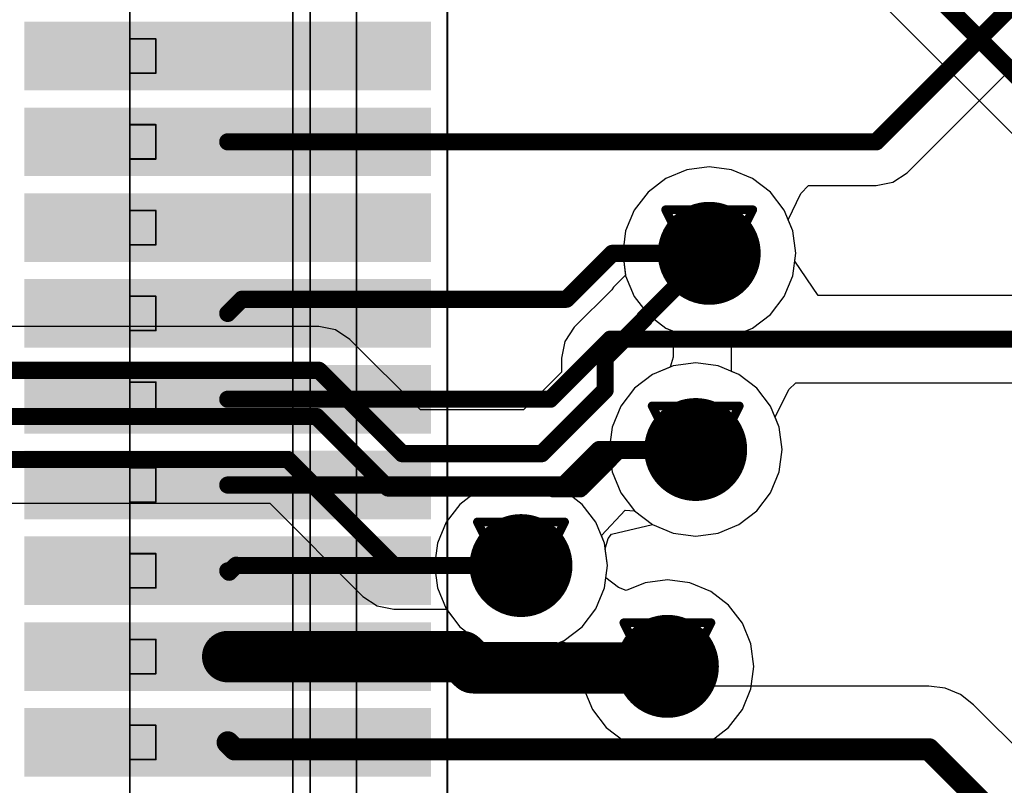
# Model space of a CAD drawing. Header units: millimetres. Extents: x 138 to 555, y 26 to 334.
# Tile 583 of 656: x 296.48 to 302.22, y 234.51 to 238.97. Entities that reach past the tile are written whole.
import ezdxf

# ---------------------------------------------------------------- set-up
doc = ezdxf.new("R2010")
doc.units = ezdxf.units.MM
for name, color, linetype in [('BottomLayer', 5, 'Continuous'), ('DrillDrawing', 1, 'Continuous'), ('Mechanical20', 56, 'Continuous'), ('Mechanical27', 56, 'Continuous'), ('MidLayer1', 16, 'Continuous'), ('MidLayer2', 76, 'Continuous'), ('MidLayer3', 90, 'Continuous'), ('MidLayer4', 156, 'Continuous'), ('MultiLayer', 9, 'Continuous'), ('TopLayer', 1, 'Continuous'), ('TopPaste', 8, 'Continuous'), ('TopSolder', 216, 'Continuous'), ('ViaHoleLayer', 16, 'Continuous')]:
    doc.layers.add(name, color=color, linetype=linetype)

# ---------------------------------------------------------------- blocks, each defined once
blk = doc.blocks.new('CON_SAMTEC_QSH_060_01_L_D_A_944')
at = {"layer": 'Mechanical20', "const_width": 0.01}
blk.add_lwpolyline([(20.65, 4.15), (-20.6, 4.15)], dxfattribs=at)
at = {"layer": 'Mechanical27', "const_width": 0.01}
for points in [[(20.635, 3.62), (-20.635, 3.62)], [(18.547, 3.35), (-18.55, 3.35)], [(18.5, 3.25), (-18.5, 3.25)], [(-13.15, 2.45), (-13.35, 2.45)], [(-13.35, 2.3), (-13.35, 2.45)], [(-13.15, 2.3), (-13.15, 2.45)], [(-12.65, 2.45), (-12.85, 2.45)], [(-12.85, 2.3), (-12.85, 2.45)], [(-12.65, 2.3), (-12.65, 2.45)], [(-12.15, 2.45), (-12.35, 2.45)], [(-12.35, 2.3), (-12.35, 2.45)], [(-12.15, 2.3), (-12.15, 2.45)], [(-11.65, 2.45), (-11.85, 2.45)], [(-11.85, 2.3), (-11.85, 2.45)], [(-11.65, 2.3), (-11.65, 2.45)], [(-11.15, 2.45), (-11.35, 2.45)], [(-11.35, 2.3), (-11.35, 2.45)], [(-11.15, 2.3), (-11.15, 2.45)], [(-10.65, 2.45), (-10.85, 2.45)], [(-10.85, 2.3), (-10.85, 2.45)], [(-10.65, 2.3), (-10.65, 2.45)], [(-10.15, 2.45), (-10.35, 2.45)], [(-10.35, 2.3), (-10.35, 2.45)], [(-10.15, 2.3), (-10.15, 2.45)], [(-9.65, 2.45), (-9.85, 2.45)], [(-9.85, 2.3), (-9.85, 2.45)], [(-9.65, 2.3), (-9.65, 2.45)], [(-9.15, 2.45), (-9.35, 2.45)], [(-9.35, 2.3), (-9.35, 2.45)], [(-9.15, 2.3), (-9.15, 2.45)], [(-2, 2.3), (-18, 2.3)], [(-13.15, 2.3), (-13.35, 2.3)], [(-12.65, 2.3), (-12.85, 2.3)], [(-12.15, 2.3), (-12.35, 2.3)], [(-11.65, 2.3), (-11.85, 2.3)], [(-11.15, 2.3), (-11.35, 2.3)], [(-10.65, 2.3), (-10.85, 2.3)], [(-10.15, 2.3), (-10.35, 2.3)], [(-9.65, 2.3), (-9.85, 2.3)], [(-9.15, 2.3), (-9.35, 2.3)]]:
    blk.add_lwpolyline(points, dxfattribs=at)
at = {"layer": 'Mechanical27', "const_width": 0.005}
for points in [[(-13.3525, 2.45, 1), (-13.3475, 2.45, 1)], [(-13.3525, 2.45, 1), (-13.3475, 2.45, 1)], [(-13.1525, 2.45, 1), (-13.1475, 2.45, 1)], [(-13.1525, 2.45, 1), (-13.1475, 2.45, 1)], [(-12.8525, 2.45, 1), (-12.8475, 2.45, 1)], [(-12.8525, 2.45, 1), (-12.8475, 2.45, 1)], [(-12.6525, 2.45, 1), (-12.6475, 2.45, 1)], [(-12.6525, 2.45, 1), (-12.6475, 2.45, 1)], [(-12.3525, 2.45, 1), (-12.3475, 2.45, 1)], [(-12.3525, 2.45, 1), (-12.3475, 2.45, 1)], [(-12.1525, 2.45, 1), (-12.1475, 2.45, 1)], [(-12.1525, 2.45, 1), (-12.1475, 2.45, 1)], [(-11.8525, 2.45, 1), (-11.8475, 2.45, 1)], [(-11.8525, 2.45, 1), (-11.8475, 2.45, 1)], [(-11.6525, 2.45, 1), (-11.6475, 2.45, 1)], [(-11.6525, 2.45, 1), (-11.6475, 2.45, 1)], [(-11.3525, 2.45, 1), (-11.3475, 2.45, 1)], [(-11.3525, 2.45, 1), (-11.3475, 2.45, 1)], [(-11.1525, 2.45, 1), (-11.1475, 2.45, 1)], [(-11.1525, 2.45, 1), (-11.1475, 2.45, 1)], [(-10.8525, 2.45, 1), (-10.8475, 2.45, 1)], [(-10.8525, 2.45, 1), (-10.8475, 2.45, 1)], [(-10.6525, 2.45, 1), (-10.6475, 2.45, 1)], [(-10.6525, 2.45, 1), (-10.6475, 2.45, 1)], [(-10.3525, 2.45, 1), (-10.3475, 2.45, 1)], [(-10.3525, 2.45, 1), (-10.3475, 2.45, 1)], [(-10.1525, 2.45, 1), (-10.1475, 2.45, 1)], [(-10.1525, 2.45, 1), (-10.1475, 2.45, 1)], [(-9.8525, 2.45, 1), (-9.8475, 2.45, 1)], [(-9.8525, 2.45, 1), (-9.8475, 2.45, 1)], [(-9.6525, 2.45, 1), (-9.6475, 2.45, 1)], [(-9.6525, 2.45, 1), (-9.6475, 2.45, 1)], [(-9.3525, 2.45, 1), (-9.3475, 2.45, 1)], [(-9.3525, 2.45, 1), (-9.3475, 2.45, 1)], [(-9.1525, 2.45, 1), (-9.1475, 2.45, 1)], [(-9.1525, 2.45, 1), (-9.1475, 2.45, 1)], [(-13.3525, 2.3, 1), (-13.3475, 2.3, 1)], [(-13.3525, 2.3, 1), (-13.3475, 2.3, 1)], [(-13.1525, 2.3, 1), (-13.1475, 2.3, 1)], [(-13.1525, 2.3, 1), (-13.1475, 2.3, 1)], [(-12.8525, 2.3, 1), (-12.8475, 2.3, 1)], [(-12.8525, 2.3, 1), (-12.8475, 2.3, 1)], [(-12.6525, 2.3, 1), (-12.6475, 2.3, 1)], [(-12.6525, 2.3, 1), (-12.6475, 2.3, 1)], [(-12.3525, 2.3, 1), (-12.3475, 2.3, 1)], [(-12.3525, 2.3, 1), (-12.3475, 2.3, 1)], [(-12.1525, 2.3, 1), (-12.1475, 2.3, 1)], [(-12.1525, 2.3, 1), (-12.1475, 2.3, 1)], [(-11.8525, 2.3, 1), (-11.8475, 2.3, 1)], [(-11.8525, 2.3, 1), (-11.8475, 2.3, 1)], [(-11.6525, 2.3, 1), (-11.6475, 2.3, 1)], [(-11.6525, 2.3, 1), (-11.6475, 2.3, 1)], [(-11.3525, 2.3, 1), (-11.3475, 2.3, 1)], [(-11.3525, 2.3, 1), (-11.3475, 2.3, 1)], [(-11.1525, 2.3, 1), (-11.1475, 2.3, 1)], [(-11.1525, 2.3, 1), (-11.1475, 2.3, 1)], [(-10.8525, 2.3, 1), (-10.8475, 2.3, 1)], [(-10.8525, 2.3, 1), (-10.8475, 2.3, 1)], [(-10.6525, 2.3, 1), (-10.6475, 2.3, 1)], [(-10.6525, 2.3, 1), (-10.6475, 2.3, 1)], [(-10.3525, 2.3, 1), (-10.3475, 2.3, 1)], [(-10.3525, 2.3, 1), (-10.3475, 2.3, 1)], [(-10.1525, 2.3, 1), (-10.1475, 2.3, 1)], [(-10.1525, 2.3, 1), (-10.1475, 2.3, 1)], [(-9.8525, 2.3, 1), (-9.8475, 2.3, 1)], [(-9.8525, 2.3, 1), (-9.8475, 2.3, 1)], [(-9.6525, 2.3, 1), (-9.6475, 2.3, 1)], [(-9.6525, 2.3, 1), (-9.6475, 2.3, 1)], [(-9.3525, 2.3, 1), (-9.3475, 2.3, 1)], [(-9.3525, 2.3, 1), (-9.3475, 2.3, 1)], [(-9.1525, 2.3, 1), (-9.1475, 2.3, 1)], [(-9.1525, 2.3, 1), (-9.1475, 2.3, 1)]]:
    blk.add_lwpolyline(points, format="xyb", close=True, dxfattribs=at)
at = {"layer": 'TopLayer'}
for points in [[(-13.1, 1.735), (-13.1, 4.005), (-13.4, 1.735), (-13.4, 4.005)], [(-12.6, 1.735), (-12.6, 4.005), (-12.9, 1.735), (-12.9, 4.005)], [(-12.1, 1.735), (-12.1, 4.005), (-12.4, 1.735), (-12.4, 4.005)], [(-11.6, 1.735), (-11.6, 4.005), (-11.9, 1.735), (-11.9, 4.005)], [(-11.1, 1.735), (-11.1, 4.005), (-11.4, 1.735), (-11.4, 4.005)], [(-10.6, 1.735), (-10.6, 4.005), (-10.9, 1.735), (-10.9, 4.005)], [(-10.1, 1.735), (-10.1, 4.005), (-10.4, 1.735), (-10.4, 4.005)], [(-9.6, 1.735), (-9.6, 4.005), (-9.9, 1.735), (-9.9, 4.005)], [(-9.1, 1.735), (-9.1, 4.005), (-9.4, 1.735), (-9.4, 4.005)]]:
    blk.add_solid(points, dxfattribs=at)
at = {"layer": 'TopPaste'}
for points in [[(-13.1, 1.735), (-13.1, 4.005), (-13.4, 1.735), (-13.4, 4.005)], [(-12.6, 1.735), (-12.6, 4.005), (-12.9, 1.735), (-12.9, 4.005)], [(-12.1, 1.735), (-12.1, 4.005), (-12.4, 1.735), (-12.4, 4.005)], [(-11.6, 1.735), (-11.6, 4.005), (-11.9, 1.735), (-11.9, 4.005)], [(-11.1, 1.735), (-11.1, 4.005), (-11.4, 1.735), (-11.4, 4.005)], [(-10.6, 1.735), (-10.6, 4.005), (-10.9, 1.735), (-10.9, 4.005)], [(-10.1, 1.735), (-10.1, 4.005), (-10.4, 1.735), (-10.4, 4.005)], [(-9.6, 1.735), (-9.6, 4.005), (-9.9, 1.735), (-9.9, 4.005)], [(-9.1, 1.735), (-9.1, 4.005), (-9.4, 1.735), (-9.4, 4.005)]]:
    blk.add_solid(points, dxfattribs=at)
at = {"layer": 'TopSolder'}
for points in [[(-13.05, 1.685), (-13.05, 4.055), (-13.45, 1.685), (-13.45, 4.055)], [(-12.55, 1.685), (-12.55, 4.055), (-12.95, 1.685), (-12.95, 4.055)], [(-12.05, 1.685), (-12.05, 4.055), (-12.45, 1.685), (-12.45, 4.055)], [(-11.55, 1.685), (-11.55, 4.055), (-11.95, 1.685), (-11.95, 4.055)], [(-11.05, 1.685), (-11.05, 4.055), (-11.45, 1.685), (-11.45, 4.055)], [(-10.55, 1.685), (-10.55, 4.055), (-10.95, 1.685), (-10.95, 4.055)], [(-10.05, 1.685), (-10.05, 4.055), (-10.45, 1.685), (-10.45, 4.055)], [(-9.55, 1.685), (-9.55, 4.055), (-9.95, 1.685), (-9.95, 4.055)], [(-9.05, 1.685), (-9.05, 4.055), (-9.45, 1.685), (-9.45, 4.055)]]:
    blk.add_solid(points, dxfattribs=at)

msp = doc.modelspace()

# ---------------------------------------------------------------- linework, layer by layer
at = {"layer": 'BottomLayer'}
for p, q in [((300.0743, 240.4931), (303.3329, 237.2345)), ((300.3666, 238.0948), (300.245, 238.0445)), ((300.4972, 238.112), (300.3666, 238.0948)), ((300.6277, 238.0948), (300.4972, 238.112)), ((300.7493, 238.0445), (300.6277, 238.0948)), ((300.245, 238.0445), (300.1406, 237.9643)), ((300.8538, 237.9643), (300.7493, 238.0445)), ((300.1406, 237.9643), (300.0604, 237.8599)), ((300.9339, 237.8599), (300.8538, 237.9643)), ((300.0604, 237.8599), (300.01, 237.7382)), ((300.9843, 237.7382), (300.9339, 237.8599)), ((300.01, 237.7382), (299.9928, 237.6077)), ((301.0015, 237.6077), (300.9843, 237.7382)), ((299.9928, 237.6077), (300.0096, 237.4807)), ((300.9843, 237.4772), (301.0015, 237.6077)), ((300.0096, 237.4807), (299.9397, 237.4108)), ((300.9339, 237.3555), (300.9843, 237.4772)), ((299.929, 237.3949), (299.7106, 237.1765)), ((299.9397, 237.4108), (299.929, 237.3949)), ((300.8538, 237.2511), (300.9339, 237.3555)), ((300.7493, 237.171), (300.8538, 237.2511)), ((298.2215, 237.181), (274.6993, 237.181)), ((298.319, 237.1616), (298.2215, 237.181)), ((298.4017, 237.1064), (298.319, 237.1616)), ((299.7106, 237.1765), (299.6554, 237.0938)), ((300.6454, 237.1279), (300.7493, 237.171)), ((298.8132, 236.6949), (298.4017, 237.1064)), ((300.6276, 237.07), (300.6454, 237.1279)), ((299.6554, 237.0938), (299.636, 236.9962)), ((300.6275, 236.9188), (300.6276, 237.07)), ((299.636, 236.9962), (299.636, 236.916)), ((299.636, 236.916), (299.4149, 236.6949)), ((300.6705, 236.901), (300.6275, 236.9188)), ((300.7749, 236.8209), (300.6705, 236.901)), ((300.8551, 236.7164), (300.7749, 236.8209)), ((300.9054, 236.5948), (300.8551, 236.7164)), ((299.4149, 236.6949), (298.8132, 236.6949)), ((300.9226, 236.4643), (300.9054, 236.5948)), ((300.9054, 236.3337), (300.9226, 236.4643)), ((300.8551, 236.2121), (300.9054, 236.3337)), ((300.7749, 236.1077), (300.8551, 236.2121)), ((288.3085, 236.1513), (297.935, 236.1513)), ((297.935, 236.1513), (298.4785, 235.6078)), ((299.8687, 235.9629), (300.0067, 236.1113)), ((300.0067, 236.1113), (300.0617, 236.1077)), ((300.0617, 236.1077), (300.1662, 236.0275)), ((300.6705, 236.0275), (300.7749, 236.1077)), ((300.1662, 236.0275), (300.2878, 235.9771)), ((300.5488, 235.9771), (300.6705, 236.0275)), ((299.8871, 235.9185), (299.8687, 235.9629)), ((300.2878, 235.9771), (300.4183, 235.96)), ((300.4183, 235.96), (300.5488, 235.9771)), ((299.9043, 235.788), (299.8871, 235.9185)), ((299.8871, 235.6575), (299.9043, 235.788)), ((298.4785, 235.6078), (298.5612, 235.5525)), ((299.8367, 235.5358), (299.8871, 235.6575)), ((298.5612, 235.5525), (298.6588, 235.5331)), ((298.6588, 235.5331), (298.9653, 235.5331)), ((298.9653, 235.5331), (299.0433, 235.4314)), ((299.7566, 235.4314), (299.8367, 235.5358)), ((299.0433, 235.4314), (299.1478, 235.3513)), ((299.6521, 235.3513), (299.7566, 235.4314)), ((299.1478, 235.3513), (299.2694, 235.3009)), ((299.5305, 235.3009), (299.6521, 235.3513)), ((299.2694, 235.3009), (299.3999, 235.2837)), ((299.3999, 235.2837), (299.5305, 235.3009))]:
    msp.add_line(p, q, dxfattribs=at)
at = {"layer": 'BottomLayer', "const_width": 0.1}
for points in [[(298.6205, 242.3074), (306.3205, 234.6074)], [(300.1199, 237.2306), (300.497, 237.6077)], [(300.497, 237.6077), (300.4972, 237.6077)], [(299.8909, 236.9962), (300.1199, 237.2253)], [(300.1199, 237.2253), (300.1199, 237.2306)], [(299.8909, 236.8104), (299.8909, 236.9962)], [(274.6993, 236.9261), (298.2215, 236.9261)], [(298.2215, 236.9261), (298.7077, 236.44)], [(299.5205, 236.44), (299.8909, 236.8104)], [(274.9228, 236.6564), (298.2084, 236.6564)], [(298.2084, 236.6564), (298.6248, 236.24)], [(300.3576, 236.5249), (300.3849, 236.5522)], [(300.3849, 236.5522), (300.4183, 236.5188)], [(300.2908, 236.4581), (300.3576, 236.5249)], [(300.4183, 236.4643), (300.4183, 236.5188)], [(298.7077, 236.44), (299.5205, 236.44)], [(299.7438, 236.2348), (299.967, 236.4581)], [(299.967, 236.4581), (300.2908, 236.4581)], [(275.1647, 236.4062), (298.0406, 236.4062)], [(298.0406, 236.4062), (298.6588, 235.788)], [(298.6248, 236.24), (299.5844, 236.24)], [(299.5844, 236.24), (299.5895, 236.2348)], [(299.5895, 236.2348), (299.7438, 236.2348)], [(298.6588, 235.788), (299.3999, 235.788)]]:
    msp.add_lwpolyline(points, dxfattribs=at)
at = {"layer": 'BottomLayer'}
for points, const_width in [([(300.3472, 237.6077, 1), (300.6472, 237.6077, 1)], 0.3), ([(300.472, 237.6077, 1), (300.522, 237.6077, 1)], 0.05), ([(300.472, 237.6077, 1), (300.522, 237.6077, 1)], 0.05), ([(300.4722, 237.6077, 1), (300.5222, 237.6077, 1)], 0.05), ([(300.0949, 237.2306, 1), (300.1449, 237.2306, 1)], 0.05), ([(300.0949, 237.2306, 1), (300.1449, 237.2306, 1)], 0.05), ([(300.0949, 237.2253, 1), (300.1449, 237.2253, 1)], 0.05), ([(300.0949, 237.2253, 1), (300.1449, 237.2253, 1)], 0.05), ([(299.8659, 236.9962, 1), (299.9158, 236.9962, 1)], 0.05), ([(299.8659, 236.9962, 1), (299.9158, 236.9962, 1)], 0.05), ([(298.1965, 236.9261, 1), (298.2465, 236.9261, 1)], 0.05), ([(298.1965, 236.9261, 1), (298.2465, 236.9261, 1)], 0.05), ([(299.8659, 236.8104, 1), (299.9158, 236.8104, 1)], 0.05), ([(299.8659, 236.8104, 1), (299.9158, 236.8104, 1)], 0.05), ([(300.2683, 236.4643, 1), (300.5683, 236.4643, 1)], 0.3), ([(298.1834, 236.6564, 1), (298.2334, 236.6564, 1)], 0.05), ([(298.1834, 236.6564, 1), (298.2334, 236.6564, 1)], 0.05), ([(300.3599, 236.5522, 1), (300.4099, 236.5522, 1)], 0.05), ([(300.3599, 236.5522, 1), (300.4099, 236.5522, 1)], 0.05), ([(300.3326, 236.5249, 1), (300.3826, 236.5249, 1)], 0.05), ([(300.3326, 236.5249, 1), (300.3826, 236.5249, 1)], 0.05), ([(300.3933, 236.5188, 1), (300.4433, 236.5188, 1)], 0.05), ([(300.3933, 236.5188, 1), (300.4433, 236.5188, 1)], 0.05), ([(298.6827, 236.44, 1), (298.7327, 236.44, 1)], 0.05), ([(298.6827, 236.44, 1), (298.7327, 236.44, 1)], 0.05), ([(299.4955, 236.44, 1), (299.5455, 236.44, 1)], 0.05), ([(299.4955, 236.44, 1), (299.5455, 236.44, 1)], 0.05), ([(299.942, 236.4581, 1), (299.992, 236.4581, 1)], 0.05), ([(299.942, 236.4581, 1), (299.992, 236.4581, 1)], 0.05), ([(300.2658, 236.4581, 1), (300.3158, 236.4581, 1)], 0.05), ([(300.2658, 236.4581, 1), (300.3158, 236.4581, 1)], 0.05), ([(300.3933, 236.4643, 1), (300.4433, 236.4643, 1)], 0.05), ([(298.0156, 236.4062, 1), (298.0656, 236.4062, 1)], 0.05), ([(298.0156, 236.4062, 1), (298.0656, 236.4062, 1)], 0.05), ([(298.5998, 236.24, 1), (298.6498, 236.24, 1)], 0.05), ([(298.5998, 236.24, 1), (298.6498, 236.24, 1)], 0.05), ([(299.5594, 236.24, 1), (299.6094, 236.24, 1)], 0.05), ([(299.5594, 236.24, 1), (299.6094, 236.24, 1)], 0.05), ([(299.5645, 236.2348, 1), (299.6145, 236.2348, 1)], 0.05), ([(299.5645, 236.2348, 1), (299.6145, 236.2348, 1)], 0.05), ([(299.7188, 236.2348, 1), (299.7688, 236.2348, 1)], 0.05), ([(299.7188, 236.2348, 1), (299.7688, 236.2348, 1)], 0.05), ([(299.25, 235.788, 1), (299.5499, 235.788, 1)], 0.3), ([(298.6338, 235.788, 1), (298.6838, 235.788, 1)], 0.05), ([(298.6338, 235.788, 1), (298.6838, 235.788, 1)], 0.05), ([(299.375, 235.788, 1), (299.4249, 235.788, 1)], 0.05), ([(300.1034, 235.2006, 1), (300.4034, 235.2006, 1)], 0.3)]:
    msp.add_lwpolyline(points, format="xyb", close=True, dxfattribs=dict(at, const_width=const_width))
at = {"layer": 'DrillDrawing', "const_width": 0.0508}
for points in [[(300.2432, 237.8617), (300.7512, 237.8617)], [(300.2432, 237.8617), (300.4972, 237.3537)], [(300.4972, 237.3537), (300.7512, 237.8617)], [(300.3448, 237.7601), (300.6496, 237.7601)], [(300.3448, 237.7601), (300.4972, 237.4553)], [(300.4972, 237.4553), (300.6496, 237.7601)], [(300.1643, 236.7183), (300.6723, 236.7183)], [(300.1643, 236.7183), (300.4183, 236.2103)], [(300.4183, 236.2103), (300.6723, 236.7183)], [(300.2659, 236.6167), (300.5707, 236.6167)], [(300.2659, 236.6167), (300.4183, 236.3119)], [(300.4183, 236.3119), (300.5707, 236.6167)], [(299.1459, 236.042), (299.6539, 236.042)], [(299.1459, 236.042), (299.3999, 235.534)], [(299.3999, 235.534), (299.6539, 236.042)], [(299.2475, 235.9404), (299.5523, 235.9404)], [(299.2475, 235.9404), (299.3999, 235.6356)], [(299.3999, 235.6356), (299.5523, 235.9404)], [(299.9994, 235.4546), (300.5074, 235.4546)], [(299.9994, 235.4546), (300.2534, 234.9466)], [(300.2534, 234.9466), (300.5074, 235.4546)], [(300.101, 235.353), (300.4058, 235.353)], [(300.101, 235.353), (300.2534, 235.0482)], [(300.2534, 235.0482), (300.4058, 235.353)]]:
    msp.add_lwpolyline(points, dxfattribs=at)
at = {"layer": 'DrillDrawing', "const_width": 0.0254}
for points in [[(300.2305, 237.8617, 1), (300.2559, 237.8617, 1)], [(300.2305, 237.8617, 1), (300.2559, 237.8617, 1)], [(300.7385, 237.8617, 1), (300.7639, 237.8617, 1)], [(300.7385, 237.8617, 1), (300.7639, 237.8617, 1)], [(300.3321, 237.7601, 1), (300.3575, 237.7601, 1)], [(300.3321, 237.7601, 1), (300.3575, 237.7601, 1)], [(300.6369, 237.7601, 1), (300.6623, 237.7601, 1)], [(300.6369, 237.7601, 1), (300.6623, 237.7601, 1)], [(300.4845, 237.4553, 1), (300.5099, 237.4553, 1)], [(300.4845, 237.4553, 1), (300.5099, 237.4553, 1)], [(300.4845, 237.3537, 1), (300.5099, 237.3537, 1)], [(300.4845, 237.3537, 1), (300.5099, 237.3537, 1)], [(300.1516, 236.7183, 1), (300.177, 236.7183, 1)], [(300.1516, 236.7183, 1), (300.177, 236.7183, 1)], [(300.6596, 236.7183, 1), (300.685, 236.7183, 1)], [(300.6596, 236.7183, 1), (300.685, 236.7183, 1)], [(300.2532, 236.6167, 1), (300.2786, 236.6167, 1)], [(300.2532, 236.6167, 1), (300.2786, 236.6167, 1)], [(300.558, 236.6167, 1), (300.5834, 236.6167, 1)], [(300.558, 236.6167, 1), (300.5834, 236.6167, 1)], [(300.4056, 236.3119, 1), (300.431, 236.3119, 1)], [(300.4056, 236.3119, 1), (300.431, 236.3119, 1)], [(300.4056, 236.2103, 1), (300.431, 236.2103, 1)], [(300.4056, 236.2103, 1), (300.431, 236.2103, 1)], [(299.1332, 236.042, 1), (299.1586, 236.042, 1)], [(299.1332, 236.042, 1), (299.1586, 236.042, 1)], [(299.6412, 236.042, 1), (299.6666, 236.042, 1)], [(299.6412, 236.042, 1), (299.6666, 236.042, 1)], [(299.2348, 235.9404, 1), (299.2602, 235.9404, 1)], [(299.2348, 235.9404, 1), (299.2602, 235.9404, 1)], [(299.5396, 235.9404, 1), (299.565, 235.9404, 1)], [(299.5396, 235.9404, 1), (299.565, 235.9404, 1)], [(299.3872, 235.6356, 1), (299.4126, 235.6356, 1)], [(299.3872, 235.6356, 1), (299.4126, 235.6356, 1)], [(299.3872, 235.534, 1), (299.4126, 235.534, 1)], [(299.3872, 235.534, 1), (299.4126, 235.534, 1)], [(299.9867, 235.4546, 1), (300.0121, 235.4546, 1)], [(299.9867, 235.4546, 1), (300.0121, 235.4546, 1)], [(300.4947, 235.4546, 1), (300.5201, 235.4546, 1)], [(300.4947, 235.4546, 1), (300.5201, 235.4546, 1)], [(300.0883, 235.353, 1), (300.1137, 235.353, 1)], [(300.0883, 235.353, 1), (300.1137, 235.353, 1)], [(300.3931, 235.353, 1), (300.4185, 235.353, 1)], [(300.3931, 235.353, 1), (300.4185, 235.353, 1)], [(300.2407, 235.0482, 1), (300.2661, 235.0482, 1)], [(300.2407, 235.0482, 1), (300.2661, 235.0482, 1)], [(300.2407, 234.9466, 1), (300.2661, 234.9466, 1)], [(300.2407, 234.9466, 1), (300.2661, 234.9466, 1)]]:
    msp.add_lwpolyline(points, format="xyb", close=True, dxfattribs=at)
at = {"layer": 'MidLayer1'}
for p, q in [((300.3666, 238.0948), (300.245, 238.0445)), ((300.4972, 238.112), (300.3666, 238.0948)), ((300.6277, 238.0948), (300.4972, 238.112)), ((300.7493, 238.0445), (300.6277, 238.0948)), ((300.245, 238.0445), (300.1406, 237.9643)), ((300.8538, 237.9643), (300.7493, 238.0445)), ((300.1406, 237.9643), (300.0604, 237.8599)), ((300.9339, 237.8599), (300.8538, 237.9643)), ((300.0604, 237.8599), (300.01, 237.7382)), ((300.9843, 237.7382), (300.9339, 237.8599)), ((300.01, 237.7382), (299.9928, 237.6077)), ((301.0015, 237.6077), (300.9843, 237.7382)), ((299.9928, 237.6077), (300.01, 237.4772)), ((300.9843, 237.4772), (301.0015, 237.6077)), ((300.01, 237.4772), (300.0604, 237.3555)), ((300.9339, 237.3555), (300.9843, 237.4772)), ((300.0604, 237.3555), (300.1406, 237.2511)), ((300.8538, 237.2511), (300.9339, 237.3555)), ((300.1406, 237.2511), (300.245, 237.171)), ((300.7493, 237.171), (300.8538, 237.2511)), ((300.245, 237.171), (300.3666, 237.1206)), ((300.6277, 237.1206), (300.7493, 237.171)), ((300.3666, 237.1206), (300.4972, 237.1034)), ((300.4972, 237.1034), (300.6277, 237.1206)), ((300.2878, 236.9514), (300.1662, 236.901)), ((300.4183, 236.9686), (300.2878, 236.9514)), ((300.5488, 236.9514), (300.4183, 236.9686)), ((300.6705, 236.901), (300.5488, 236.9514)), ((300.1662, 236.901), (300.0617, 236.8209)), ((300.7749, 236.8209), (300.6705, 236.901)), ((300.0617, 236.8209), (299.9816, 236.7164)), ((300.8551, 236.7164), (300.7749, 236.8209)), ((299.9816, 236.7164), (299.9312, 236.5948)), ((300.9054, 236.5948), (300.8551, 236.7164)), ((299.9312, 236.5948), (299.914, 236.4643)), ((300.9226, 236.4643), (300.9054, 236.5948)), ((299.914, 236.4643), (299.9312, 236.3337)), ((300.9054, 236.3337), (300.9226, 236.4643)), ((299.9312, 236.3337), (299.9816, 236.2121)), ((300.8551, 236.2121), (300.9054, 236.3337)), ((299.2694, 236.2751), (299.1478, 236.2247)), ((299.3999, 236.2923), (299.2694, 236.2751)), ((299.5305, 236.2751), (299.3999, 236.2923)), ((299.6521, 236.2247), (299.5305, 236.2751)), ((299.1478, 236.2247), (299.0433, 236.1446)), ((299.7566, 236.1446), (299.6521, 236.2247)), ((299.9816, 236.2121), (300.0617, 236.1077)), ((300.7749, 236.1077), (300.8551, 236.2121)), ((299.0433, 236.1446), (298.9632, 236.0402)), ((299.8367, 236.0402), (299.7566, 236.1446)), ((300.0617, 236.1077), (300.1662, 236.0275)), ((300.6705, 236.0275), (300.7749, 236.1077)), ((298.9632, 236.0402), (298.9128, 235.9185)), ((299.8871, 235.9185), (299.8367, 236.0402)), ((300.1662, 236.0275), (300.2878, 235.9771)), ((300.5488, 235.9771), (300.6705, 236.0275)), ((300.2878, 235.9771), (300.4183, 235.96)), ((300.4183, 235.96), (300.5488, 235.9771)), ((298.9128, 235.9185), (298.8956, 235.788)), ((299.9043, 235.788), (299.8871, 235.9185)), ((298.8956, 235.788), (298.9128, 235.6575)), ((299.8947, 235.7157), (299.9043, 235.788)), ((299.9691, 235.661), (299.8947, 235.7157)), ((300.1229, 235.6877), (300.0132, 235.6423)), ((300.2534, 235.7049), (300.1229, 235.6877)), ((300.384, 235.6877), (300.2534, 235.7049)), ((300.5056, 235.6374), (300.384, 235.6877)), ((298.9128, 235.6575), (298.9632, 235.5358)), ((300.0132, 235.6423), (299.9691, 235.661)), ((300.61, 235.5572), (300.5056, 235.6374)), ((300.6902, 235.4528), (300.61, 235.5572)), ((298.9632, 235.5358), (299.0433, 235.4314)), ((300.7406, 235.3311), (300.6902, 235.4528)), ((299.0433, 235.4314), (299.1478, 235.3513)), ((299.1478, 235.3513), (299.2694, 235.3009)), ((299.5305, 235.3009), (299.6402, 235.3463)), ((299.6402, 235.3463), (299.6843, 235.3276)), ((299.6843, 235.3276), (299.7586, 235.2729)), ((300.7578, 235.2006), (300.7406, 235.3311)), ((299.2694, 235.3009), (299.3999, 235.2837)), ((299.3999, 235.2837), (299.5305, 235.3009)), ((299.7586, 235.2729), (299.7491, 235.2006)), ((299.7491, 235.2006), (299.7663, 235.0701)), ((300.7406, 235.0701), (300.7578, 235.2006)), ((299.7663, 235.0701), (299.8167, 234.9485)), ((300.6902, 234.9485), (300.7406, 235.0701)), ((299.8167, 234.9485), (299.8968, 234.844)), ((300.61, 234.844), (300.6902, 234.9485)), ((299.8968, 234.844), (300.0013, 234.7639)), ((300.5056, 234.7639), (300.61, 234.844)), ((300.0013, 234.7639), (300.1229, 234.7135)), ((300.384, 234.7135), (300.5056, 234.7639)), ((300.1229, 234.7135), (300.2534, 234.6963)), ((300.2534, 234.6963), (300.384, 234.7135))]:
    msp.add_line(p, q, dxfattribs=at)
at = {"layer": 'MidLayer1', "const_width": 0.3}
for points in [[(300.3472, 237.6077, 1), (300.6472, 237.6077, 1)], [(300.2683, 236.4643, 1), (300.5683, 236.4643, 1)], [(299.25, 235.788, 1), (299.5499, 235.788, 1)], [(300.1034, 235.2006, 1), (300.4034, 235.2006, 1)]]:
    msp.add_lwpolyline(points, format="xyb", close=True, dxfattribs=at)
at = {"layer": 'MidLayer2'}
for p, q in [((300.3666, 238.0948), (300.245, 238.0445)), ((300.4972, 238.112), (300.3666, 238.0948)), ((300.6277, 238.0948), (300.4972, 238.112)), ((300.7493, 238.0445), (300.6277, 238.0948)), ((300.245, 238.0445), (300.1406, 237.9643)), ((300.8538, 237.9643), (300.7493, 238.0445)), ((300.1406, 237.9643), (300.0604, 237.8599)), ((300.9339, 237.8599), (300.8538, 237.9643)), ((300.0604, 237.8599), (300.01, 237.7382)), ((300.9843, 237.7382), (300.9339, 237.8599)), ((300.01, 237.7382), (299.9928, 237.6077)), ((301.0015, 237.6077), (300.9843, 237.7382)), ((299.9928, 237.6077), (300.01, 237.4772)), ((300.9843, 237.4772), (301.0015, 237.6077)), ((300.01, 237.4772), (300.0604, 237.3555)), ((300.9339, 237.3555), (300.9843, 237.4772)), ((300.0604, 237.3555), (300.1406, 237.2511)), ((300.8538, 237.2511), (300.9339, 237.3555)), ((300.1406, 237.2511), (300.245, 237.171)), ((300.7493, 237.171), (300.8538, 237.2511)), ((300.245, 237.171), (300.288, 237.1532)), ((300.6454, 237.1279), (300.7493, 237.171)), ((300.288, 237.1532), (300.2878, 237.0019)), ((300.6276, 237.07), (300.6454, 237.1279)), ((300.6275, 236.9188), (300.6276, 237.07)), ((300.2878, 237.0019), (300.2701, 236.9441)), ((300.2701, 236.9441), (300.1662, 236.901)), ((300.1662, 236.901), (300.0617, 236.8209)), ((300.6705, 236.901), (300.6275, 236.9188)), ((300.7749, 236.8209), (300.6705, 236.901)), ((300.0617, 236.8209), (299.9816, 236.7164)), ((300.8551, 236.7164), (300.7749, 236.8209)), ((299.9816, 236.7164), (299.9312, 236.5948)), ((300.9054, 236.5948), (300.8551, 236.7164)), ((299.9312, 236.5948), (299.914, 236.4643)), ((300.9226, 236.4643), (300.9054, 236.5948)), ((299.914, 236.4643), (299.9312, 236.3337)), ((300.9054, 236.3337), (300.9226, 236.4643)), ((299.9312, 236.3337), (299.9816, 236.2121)), ((300.8551, 236.2121), (300.9054, 236.3337)), ((299.2694, 236.2751), (299.1478, 236.2247)), ((299.3999, 236.2923), (299.2694, 236.2751)), ((299.5305, 236.2751), (299.3999, 236.2923)), ((299.6521, 236.2247), (299.5305, 236.2751)), ((299.1478, 236.2247), (299.0433, 236.1446)), ((299.7566, 236.1446), (299.6521, 236.2247)), ((299.9816, 236.2121), (300.0617, 236.1077)), ((300.7749, 236.1077), (300.8551, 236.2121)), ((299.0433, 236.1446), (298.9632, 236.0402)), ((299.8367, 236.0402), (299.7566, 236.1446)), ((300.0617, 236.1077), (300.1662, 236.0275)), ((300.6705, 236.0275), (300.7749, 236.1077)), ((298.9632, 236.0402), (298.9128, 235.9185)), ((299.8871, 235.9185), (299.8367, 236.0402)), ((300.1662, 236.0275), (300.2878, 235.9771)), ((300.5488, 235.9771), (300.6705, 236.0275)), ((300.2878, 235.9771), (300.4183, 235.96)), ((300.4183, 235.96), (300.5488, 235.9771)), ((298.9128, 235.9185), (298.8956, 235.788)), ((299.9043, 235.788), (299.8871, 235.9185)), ((298.8956, 235.788), (298.9128, 235.6575)), ((299.8871, 235.6575), (299.9043, 235.788)), ((298.9128, 235.6575), (298.9632, 235.5358)), ((299.8367, 235.5358), (299.8871, 235.6575)), ((298.9632, 235.5358), (299.0433, 235.4314)), ((299.7566, 235.4314), (299.8367, 235.5358)), ((299.0433, 235.4314), (299.1478, 235.3513)), ((299.6521, 235.3513), (299.7566, 235.4314)), ((299.1478, 235.3513), (299.2694, 235.3009)), ((299.5305, 235.3009), (299.6521, 235.3513)), ((299.2694, 235.3009), (299.3999, 235.2837)), ((299.3999, 235.2837), (299.5305, 235.3009))]:
    msp.add_line(p, q, dxfattribs=at)
at = {"layer": 'MidLayer2', "const_width": 0.3}
for points in [[(300.3472, 237.6077, 1), (300.6472, 237.6077, 1)], [(300.2683, 236.4643, 1), (300.5683, 236.4643, 1)], [(299.25, 235.788, 1), (299.5499, 235.788, 1)], [(300.1034, 235.2006, 1), (300.4034, 235.2006, 1)]]:
    msp.add_lwpolyline(points, format="xyb", close=True, dxfattribs=at)
at = {"layer": 'MidLayer3'}
for p, q in [((300.3666, 238.0948), (300.245, 238.0445)), ((300.4972, 238.112), (300.3666, 238.0948)), ((300.6277, 238.0948), (300.4972, 238.112)), ((300.7493, 238.0445), (300.6277, 238.0948)), ((300.245, 238.0445), (300.1406, 237.9643)), ((300.8538, 237.9643), (300.7493, 238.0445)), ((300.1406, 237.9643), (300.0604, 237.8599)), ((300.9339, 237.8599), (300.8538, 237.9643)), ((300.0604, 237.8599), (300.01, 237.7382)), ((300.9843, 237.7382), (300.9339, 237.8599)), ((300.01, 237.7382), (299.9928, 237.6077)), ((301.0015, 237.6077), (300.9843, 237.7382)), ((299.9928, 237.6077), (300.01, 237.4772)), ((300.9843, 237.4772), (301.0015, 237.6077)), ((300.01, 237.4772), (300.0604, 237.3555)), ((300.9339, 237.3555), (300.9843, 237.4772)), ((300.0604, 237.3555), (300.1406, 237.2511)), ((300.8538, 237.2511), (300.9339, 237.3555)), ((300.1406, 237.2511), (300.245, 237.171)), ((300.7493, 237.171), (300.8538, 237.2511)), ((300.245, 237.171), (300.3666, 237.1206)), ((300.6277, 237.1206), (300.7493, 237.171)), ((300.3666, 237.1206), (300.4972, 237.1034)), ((300.4972, 237.1034), (300.6277, 237.1206)), ((300.2878, 236.9514), (300.1662, 236.901)), ((300.4183, 236.9686), (300.2878, 236.9514)), ((300.5488, 236.9514), (300.4183, 236.9686)), ((300.6705, 236.901), (300.5488, 236.9514)), ((300.1662, 236.901), (300.0617, 236.8209)), ((300.7749, 236.8209), (300.6705, 236.901)), ((300.0617, 236.8209), (299.9816, 236.7164)), ((300.8551, 236.7164), (300.7749, 236.8209)), ((299.9816, 236.7164), (299.9312, 236.5948)), ((300.9054, 236.5948), (300.8551, 236.7164)), ((299.9312, 236.5948), (299.914, 236.4643)), ((300.9226, 236.4643), (300.9054, 236.5948)), ((299.914, 236.4643), (299.9312, 236.3337)), ((300.9054, 236.3337), (300.9226, 236.4643)), ((299.9312, 236.3337), (299.9816, 236.2121)), ((300.8551, 236.2121), (300.9054, 236.3337)), ((299.2694, 236.2751), (299.1478, 236.2247)), ((299.3999, 236.2923), (299.2694, 236.2751)), ((299.5305, 236.2751), (299.3999, 236.2923)), ((299.6521, 236.2247), (299.5305, 236.2751)), ((299.1478, 236.2247), (299.0433, 236.1446)), ((299.7566, 236.1446), (299.6521, 236.2247)), ((299.9816, 236.2121), (300.0617, 236.1077)), ((300.7749, 236.1077), (300.8551, 236.2121)), ((299.0433, 236.1446), (298.9632, 236.0402)), ((299.8367, 236.0402), (299.7566, 236.1446)), ((300.0617, 236.1077), (300.1662, 236.0275)), ((300.6705, 236.0275), (300.7749, 236.1077)), ((298.9632, 236.0402), (298.9128, 235.9185)), ((299.8871, 235.9185), (299.8367, 236.0402)), ((300.1662, 236.0275), (300.2878, 235.9771)), ((300.5488, 235.9771), (300.6705, 236.0275)), ((300.2878, 235.9771), (300.4183, 235.96)), ((300.4183, 235.96), (300.5488, 235.9771)), ((298.9128, 235.9185), (298.8956, 235.788)), ((299.9043, 235.788), (299.8871, 235.9185)), ((298.8956, 235.788), (298.9128, 235.6575)), ((299.8871, 235.6575), (299.9043, 235.788)), ((298.9128, 235.6575), (298.9632, 235.5358)), ((299.8367, 235.5358), (299.8871, 235.6575)), ((298.9632, 235.5358), (299.0433, 235.4314)), ((299.7566, 235.4314), (299.8367, 235.5358)), ((299.0433, 235.4314), (299.1478, 235.3513)), ((299.6521, 235.3513), (299.7566, 235.4314)), ((299.1478, 235.3513), (299.2694, 235.3009)), ((299.5305, 235.3009), (299.6521, 235.3513)), ((299.2694, 235.3009), (299.3999, 235.2837)), ((299.3999, 235.2837), (299.5305, 235.3009))]:
    msp.add_line(p, q, dxfattribs=at)
at = {"layer": 'MidLayer3', "const_width": 0.3}
for points in [[(300.3472, 237.6077, 1), (300.6472, 237.6077, 1)], [(300.2683, 236.4643, 1), (300.5683, 236.4643, 1)], [(299.25, 235.788, 1), (299.5499, 235.788, 1)], [(300.1034, 235.2006, 1), (300.4034, 235.2006, 1)]]:
    msp.add_lwpolyline(points, format="xyb", close=True, dxfattribs=at)
at = {"layer": 'MidLayer4'}
for p, q in [((300.3666, 238.0948), (300.245, 238.0445)), ((300.4972, 238.112), (300.3666, 238.0948)), ((300.6277, 238.0948), (300.4972, 238.112)), ((300.7493, 238.0445), (300.6277, 238.0948)), ((300.245, 238.0445), (300.1406, 237.9643)), ((300.8538, 237.9643), (300.7493, 238.0445)), ((300.1406, 237.9643), (300.0604, 237.8599)), ((300.9339, 237.8599), (300.8538, 237.9643)), ((300.0604, 237.8599), (300.01, 237.7382)), ((300.9843, 237.7382), (300.9339, 237.8599)), ((300.01, 237.7382), (299.9928, 237.6077)), ((301.0015, 237.6077), (300.9843, 237.7382)), ((299.9928, 237.6077), (300.01, 237.4772)), ((300.9843, 237.4772), (301.0015, 237.6077)), ((300.01, 237.4772), (300.0604, 237.3555)), ((300.9339, 237.3555), (300.9843, 237.4772)), ((300.0604, 237.3555), (300.1406, 237.2511)), ((300.8538, 237.2511), (300.9339, 237.3555)), ((300.1406, 237.2511), (300.245, 237.171)), ((300.7493, 237.171), (300.8538, 237.2511)), ((300.245, 237.171), (300.3666, 237.1206)), ((300.6277, 237.1206), (300.7493, 237.171)), ((300.3666, 237.1206), (300.4972, 237.1034)), ((300.4972, 237.1034), (300.6277, 237.1206)), ((300.2878, 236.9514), (300.1662, 236.901)), ((300.4183, 236.9686), (300.2878, 236.9514)), ((300.5488, 236.9514), (300.4183, 236.9686)), ((300.6705, 236.901), (300.5488, 236.9514)), ((300.1662, 236.901), (300.0617, 236.8209)), ((300.7749, 236.8209), (300.6705, 236.901)), ((300.0617, 236.8209), (299.9816, 236.7164)), ((300.8551, 236.7164), (300.7749, 236.8209)), ((299.9816, 236.7164), (299.9312, 236.5948)), ((300.9054, 236.5948), (300.8551, 236.7164)), ((299.9312, 236.5948), (299.914, 236.4643)), ((300.9226, 236.4643), (300.9054, 236.5948)), ((299.914, 236.4643), (299.9312, 236.3337)), ((300.9054, 236.3337), (300.9226, 236.4643)), ((299.9312, 236.3337), (299.9816, 236.2121)), ((300.8551, 236.2121), (300.9054, 236.3337)), ((299.2694, 236.2751), (299.1478, 236.2247)), ((299.3999, 236.2923), (299.2694, 236.2751)), ((299.5305, 236.2751), (299.3999, 236.2923)), ((299.6521, 236.2247), (299.5305, 236.2751)), ((299.1478, 236.2247), (299.0433, 236.1446)), ((299.7566, 236.1446), (299.6521, 236.2247)), ((299.9816, 236.2121), (300.0617, 236.1077)), ((300.7749, 236.1077), (300.8551, 236.2121)), ((299.0433, 236.1446), (298.9632, 236.0402)), ((299.8367, 236.0402), (299.7566, 236.1446)), ((300.0617, 236.1077), (300.1662, 236.0275)), ((300.6705, 236.0275), (300.7749, 236.1077)), ((298.9632, 236.0402), (298.9128, 235.9185)), ((299.8871, 235.9185), (299.8367, 236.0402)), ((300.1662, 236.0275), (300.2878, 235.9771)), ((300.5488, 235.9771), (300.6705, 236.0275)), ((300.2878, 235.9771), (300.4183, 235.96)), ((300.4183, 235.96), (300.5488, 235.9771)), ((298.9128, 235.9185), (298.8956, 235.788)), ((299.9043, 235.788), (299.8871, 235.9185)), ((298.8956, 235.788), (298.9128, 235.6575)), ((299.8947, 235.7157), (299.9043, 235.788)), ((299.9691, 235.661), (299.8947, 235.7157)), ((300.1229, 235.6877), (300.0132, 235.6423)), ((300.2534, 235.7049), (300.1229, 235.6877)), ((300.384, 235.6877), (300.2534, 235.7049)), ((300.5056, 235.6374), (300.384, 235.6877)), ((298.9128, 235.6575), (298.9632, 235.5358)), ((300.0132, 235.6423), (299.9691, 235.661)), ((300.61, 235.5572), (300.5056, 235.6374)), ((300.6902, 235.4528), (300.61, 235.5572)), ((298.9632, 235.5358), (299.0433, 235.4314)), ((300.7406, 235.3311), (300.6902, 235.4528)), ((299.0433, 235.4314), (299.1478, 235.3513)), ((299.1478, 235.3513), (299.2694, 235.3009)), ((299.5305, 235.3009), (299.6402, 235.3463)), ((299.6402, 235.3463), (299.6843, 235.3276)), ((299.6843, 235.3276), (299.7586, 235.2729)), ((300.7578, 235.2006), (300.7406, 235.3311)), ((299.2694, 235.3009), (299.3999, 235.2837)), ((299.3999, 235.2837), (299.5305, 235.3009)), ((299.7586, 235.2729), (299.7491, 235.2006)), ((299.7491, 235.2006), (299.7663, 235.0701)), ((300.7406, 235.0701), (300.7578, 235.2006)), ((299.7663, 235.0701), (299.8167, 234.9485)), ((300.6902, 234.9485), (300.7406, 235.0701)), ((299.8167, 234.9485), (299.8968, 234.844)), ((300.61, 234.844), (300.6902, 234.9485)), ((299.8968, 234.844), (300.0013, 234.7639)), ((300.5056, 234.7639), (300.61, 234.844)), ((300.0013, 234.7639), (300.1229, 234.7135)), ((300.384, 234.7135), (300.5056, 234.7639)), ((300.1229, 234.7135), (300.2534, 234.6963)), ((300.2534, 234.6963), (300.384, 234.7135))]:
    msp.add_line(p, q, dxfattribs=at)
at = {"layer": 'MidLayer4', "const_width": 0.3}
for points in [[(300.3472, 237.6077, 1), (300.6472, 237.6077, 1)], [(300.2683, 236.4643, 1), (300.5683, 236.4643, 1)], [(299.25, 235.788, 1), (299.5499, 235.788, 1)], [(300.1034, 235.2006, 1), (300.4034, 235.2006, 1)]]:
    msp.add_lwpolyline(points, format="xyb", close=True, dxfattribs=at)
at = {"layer": 'MultiLayer', "const_width": 0.3}
for points in [[(300.3472, 237.6077, 1), (300.6472, 237.6077, 1)], [(300.2683, 236.4643, 1), (300.5683, 236.4643, 1)], [(299.25, 235.788, 1), (299.5499, 235.788, 1)], [(300.1034, 235.2006, 1), (300.4034, 235.2006, 1)]]:
    msp.add_lwpolyline(points, format="xyb", close=True, dxfattribs=at)
at = {"layer": 'TopLayer'}
for p, q in [((301.6507, 238.0771), (303.4007, 239.8272)), ((301.568, 238.0219), (301.6507, 238.0771)), ((301.4705, 238.0025), (301.568, 238.0219)), ((301.0309, 237.9569), (301.0766, 238.0025)), ((301.0766, 238.0025), (301.4705, 238.0025)), ((300.9577, 237.8025), (301.0309, 237.9569)), ((300.9843, 237.7382), (300.9577, 237.8025)), ((301.0015, 237.6077), (300.9843, 237.7382)), ((300.9955, 237.5623), (301.0015, 237.6077)), ((301.1313, 237.3623), (300.9955, 237.5623)), ((303.3858, 237.3623), (301.1313, 237.3623)), ((300.8815, 236.6525), (300.9616, 236.8146)), ((300.9616, 236.8146), (301.0027, 236.8525)), ((301.0027, 236.8525), (303.3858, 236.8525)), ((300.9054, 236.5948), (300.8815, 236.6525)), ((300.9226, 236.4643), (300.9054, 236.5948)), ((300.9054, 236.3337), (300.9226, 236.4643)), ((300.8551, 236.2121), (300.9054, 236.3337)), ((300.7749, 236.1077), (300.8551, 236.2121)), ((300.6705, 236.0275), (300.7749, 236.1077)), ((299.9271, 235.9713), (300.1662, 236.0275)), ((300.1662, 236.0275), (300.2878, 235.9771)), ((300.5488, 235.9771), (300.6705, 236.0275)), ((299.9079, 235.9461), (299.9271, 235.9713)), ((300.2878, 235.9771), (300.4183, 235.96)), ((300.4183, 235.96), (300.5488, 235.9771)), ((299.8915, 235.8851), (299.9079, 235.9461)), ((299.9043, 235.788), (299.8915, 235.8851)), ((299.8871, 235.6575), (299.9043, 235.788)), ((299.8367, 235.5358), (299.8871, 235.6575)), ((299.7566, 235.4314), (299.8367, 235.5358)), ((299.6521, 235.3513), (299.7566, 235.4314)), ((299.5305, 235.3009), (299.6521, 235.3513)), ((299.3534, 235.1381), (299.4794, 235.2941)), ((299.4794, 235.2941), (299.5305, 235.3009)), ((299.3389, 235.09), (299.3393, 235.094)), ((299.3393, 235.094), (299.3534, 235.1381)), ((299.3429, 235.0852), (299.3389, 235.09)), ((301.7771, 235.0852), (299.3429, 235.0852)), ((301.8723, 235.0726), (301.7771, 235.0852)), ((301.9611, 235.0358), (301.8723, 235.0726)), ((302.0374, 234.9773), (301.9611, 235.0358)), ((304.3099, 232.7049), (302.0374, 234.9773))]:
    msp.add_line(p, q, dxfattribs=at)
for points, const_width in [([(301.4705, 238.2574), (303.2205, 240.0074)], 0.1), ([(297.6905, 238.2574), (301.4705, 238.2574)], 0.1), ([(299.6646, 237.34), (299.9323, 237.6077)], 0.1), ([(299.9323, 237.6077), (300.4972, 237.6077)], 0.1), ([(297.6905, 237.2574), (297.773, 237.34)], 0.1), ([(297.773, 237.34), (299.6646, 237.34)], 0.1), ([(299.5705, 236.7574), (299.9205, 237.1074)], 0.1), ([(299.9205, 237.1074), (303.8205, 237.1074)], 0.1), ([(297.6905, 236.7574), (299.5705, 236.7574)], 0.1), ([(299.6492, 236.2574), (299.856, 236.4643)], 0.1), ([(299.856, 236.4643), (300.4183, 236.4643)], 0.1), ([(297.6905, 236.2574), (299.6492, 236.2574)], 0.1), ([(297.6988, 235.749), (297.7398, 235.79)], 0.1), ([(297.7398, 235.79), (297.7418, 235.788)], 0.1), ([(297.7418, 235.788), (299.3999, 235.788)], 0.1), ([(297.6905, 235.7574), (297.6988, 235.749)], 0.1), ([(297.6905, 235.2574), (299.056, 235.2574)], 0.3), ([(299.056, 235.2574), (299.121, 235.1924)], 0.3), ([(299.121, 235.1924), (299.5938, 235.1924)], 0.3), ([(299.5926, 235.1912), (299.5938, 235.1924)], 0.3), ([(299.5926, 235.1912), (300.2441, 235.1912)], 0.3), ([(300.2441, 235.1912), (300.2534, 235.2006)], 0.3), ([(297.6905, 234.7574), (297.7308, 234.717)], 0.13), ([(297.7308, 234.717), (301.7771, 234.717)], 0.13), ([(301.7771, 234.717), (304.0495, 232.4445)], 0.13)]:
    msp.add_lwpolyline(points, dxfattribs=dict(at, const_width=const_width))
for points, const_width in [([(297.6655, 238.2574, 1), (297.7155, 238.2574, 1)], 0.05), ([(301.4455, 238.2574, 1), (301.4955, 238.2574, 1)], 0.05), ([(301.4455, 238.2574, 1), (301.4955, 238.2574, 1)], 0.05), ([(300.3472, 237.6077, 1), (300.6472, 237.6077, 1)], 0.3), ([(299.9073, 237.6077, 1), (299.9573, 237.6077, 1)], 0.05), ([(299.9073, 237.6077, 1), (299.9573, 237.6077, 1)], 0.05), ([(300.4722, 237.6077, 1), (300.5222, 237.6077, 1)], 0.05), ([(297.748, 237.34, 1), (297.798, 237.34, 1)], 0.05), ([(297.748, 237.34, 1), (297.798, 237.34, 1)], 0.05), ([(299.6396, 237.34, 1), (299.6896, 237.34, 1)], 0.05), ([(299.6396, 237.34, 1), (299.6896, 237.34, 1)], 0.05), ([(297.6655, 237.2574, 1), (297.7155, 237.2574, 1)], 0.05), ([(299.8955, 237.1074, 1), (299.9455, 237.1074, 1)], 0.05), ([(299.8955, 237.1074, 1), (299.9455, 237.1074, 1)], 0.05), ([(297.6655, 236.7574, 1), (297.7155, 236.7574, 1)], 0.05), ([(299.5455, 236.7574, 1), (299.5955, 236.7574, 1)], 0.05), ([(299.5455, 236.7574, 1), (299.5955, 236.7574, 1)], 0.05), ([(300.2683, 236.4643, 1), (300.5683, 236.4643, 1)], 0.3), ([(299.831, 236.4643, 1), (299.881, 236.4643, 1)], 0.05), ([(299.831, 236.4643, 1), (299.881, 236.4643, 1)], 0.05), ([(300.3933, 236.4643, 1), (300.4433, 236.4643, 1)], 0.05), ([(297.6655, 236.2574, 1), (297.7155, 236.2574, 1)], 0.05), ([(299.6242, 236.2574, 1), (299.6742, 236.2574, 1)], 0.05), ([(299.6242, 236.2574, 1), (299.6742, 236.2574, 1)], 0.05), ([(299.25, 235.788, 1), (299.5499, 235.788, 1)], 0.3), ([(297.7148, 235.79, 1), (297.7648, 235.79, 1)], 0.05), ([(297.7148, 235.79, 1), (297.7648, 235.79, 1)], 0.05), ([(297.7168, 235.788, 1), (297.7668, 235.788, 1)], 0.05), ([(297.7168, 235.788, 1), (297.7668, 235.788, 1)], 0.05), ([(299.375, 235.788, 1), (299.4249, 235.788, 1)], 0.05), ([(297.6655, 235.7574, 1), (297.7155, 235.7574, 1)], 0.05), ([(297.6738, 235.749, 1), (297.7238, 235.749, 1)], 0.05), ([(297.6738, 235.749, 1), (297.7238, 235.749, 1)], 0.05), ([(300.1034, 235.2006, 1), (300.4034, 235.2006, 1)], 0.3), ([(297.6155, 235.2574, 1), (297.7655, 235.2574, 1)], 0.15), ([(298.981, 235.2574, 1), (299.131, 235.2574, 1)], 0.15), ([(298.981, 235.2574, 1), (299.131, 235.2574, 1)], 0.15), ([(299.046, 235.1924, 1), (299.196, 235.1924, 1)], 0.15), ([(299.046, 235.1924, 1), (299.196, 235.1924, 1)], 0.15), ([(299.5176, 235.1912, 1), (299.6676, 235.1912, 1)], 0.15), ([(299.5176, 235.1912, 1), (299.6676, 235.1912, 1)], 0.15), ([(299.5188, 235.1924, 1), (299.6688, 235.1924, 1)], 0.15), ([(299.5188, 235.1924, 1), (299.6688, 235.1924, 1)], 0.15), ([(300.1691, 235.1912, 1), (300.3191, 235.1912, 1)], 0.15), ([(300.1691, 235.1912, 1), (300.3191, 235.1912, 1)], 0.15), ([(300.1784, 235.2006, 1), (300.3284, 235.2006, 1)], 0.15), ([(297.658, 234.7574, 1), (297.723, 234.7574, 1)], 0.065), ([(297.6983, 234.717, 1), (297.7633, 234.717, 1)], 0.065), ([(297.6983, 234.717, 1), (297.7633, 234.717, 1)], 0.065), ([(301.7446, 234.717, 1), (301.8096, 234.717, 1)], 0.065), ([(301.7446, 234.717, 1), (301.8096, 234.717, 1)], 0.065)]:
    msp.add_lwpolyline(points, format="xyb", close=True, dxfattribs=dict(at, const_width=const_width))
at = {"layer": 'ViaHoleLayer', "const_width": 0.15}
for points in [[(300.4222, 237.6077, 1), (300.5722, 237.6077, 1)], [(300.3433, 236.4643, 1), (300.4933, 236.4643, 1)], [(299.325, 235.788, 1), (299.4749, 235.788, 1)], [(300.1784, 235.2006, 1), (300.3284, 235.2006, 1)]]:
    msp.add_lwpolyline(points, format="xyb", close=True, dxfattribs=at)

# ---------------------------------------------------------------- block references
at = {"rotation": 270}
msp.add_blockref('CON_SAMTEC_QSH_060_01_L_D_A_944', (294.8205, 225.5074), dxfattribs=at)

doc.saveas('drawing.dxf')
